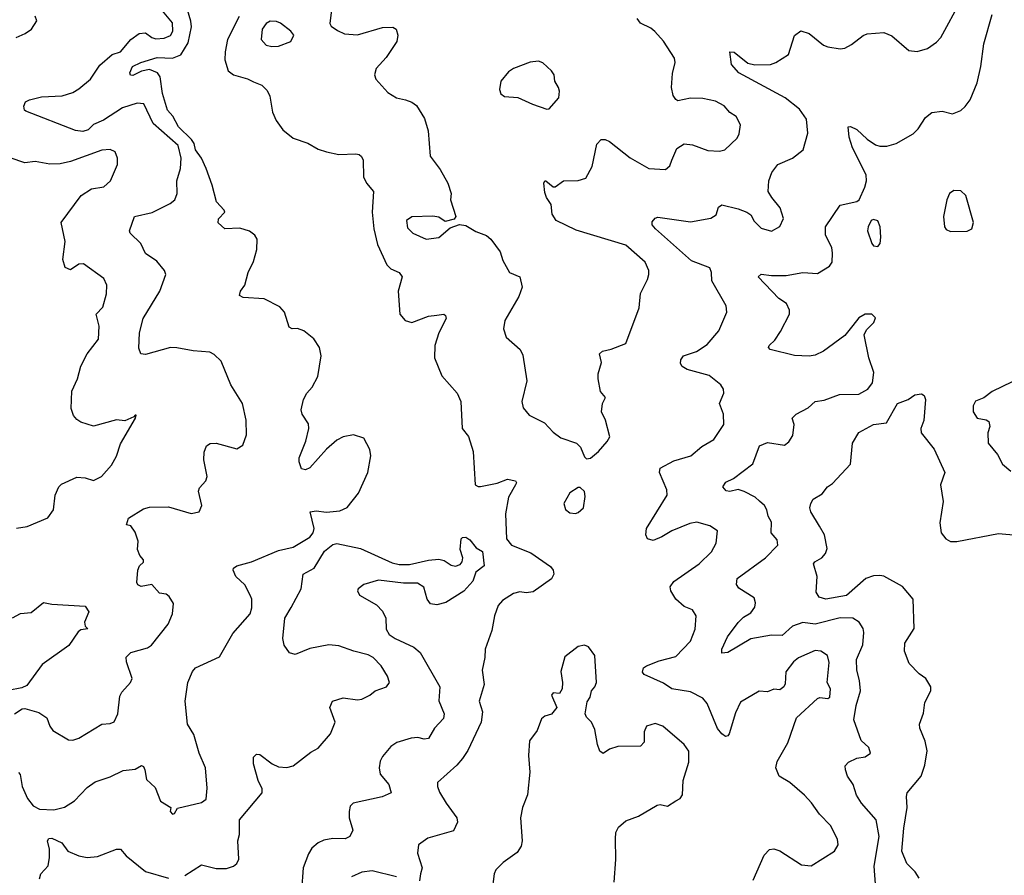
# Model space of a CAD drawing. Extents: x 1839239 to 1929705, y 762242 to 910352.
# Tile 377 of 429: x 1904260 to 1908994, y 869519 to 873630. Entities that reach past the tile are written whole.
import ezdxf

# ---------------------------------------------------------------- set-up
doc = ezdxf.new("R2010")
doc.units = 0

msp = doc.modelspace()

# ---------------------------------------------------------------- linework, layer by layer
at = {"layer": '0CON10XD'}
for points in [[(1904255, 870013.3), (1904262.3, 870002.3), (1904272.8, 869945), (1904298.1, 869888.1), (1904325, 869853.1), (1904355, 869836.2), (1904425, 869832.8), (1904475, 869846.4), (1904523.7, 869876.3), (1904585, 869940.8), (1904622.4, 869967.6), (1904695, 869991.2), (1904757.3, 870022.7), (1904815, 870029.2), (1904845.8, 870045.8), (1904855, 870041.2), (1904862.2, 870025), (1904870.7, 869979.3), (1904910.9, 869940.9), (1904937.5, 869875), (1904986.2, 869845), (1904984.5, 869825), (1904995, 869812.7), (1905005, 869816.2), (1905018.8, 869841.2), (1905135, 869868.8), (1905156.2, 869885), (1905162.2, 869937.8), (1905153.8, 870035), (1905123.8, 870105), (1905097.5, 870195), (1905067.1, 870245), (1905055.8, 870355), (1905068.9, 870445), (1905091.7, 870498.3), (1905106, 870515), (1905221.2, 870568.8), (1905285, 870680), (1905367.5, 870775), (1905376.2, 870803.8), (1905376, 870845), (1905368.8, 870865), (1905342, 870915), (1905300, 870955), (1905286.7, 870985), (1905287.5, 870995), (1905304.2, 871005.8), (1905375, 871024.3), (1905505, 871079.5), (1905575.3, 871094.7), (1905655, 871144.3), (1905671.9, 871165), (1905676.5, 871185), (1905657.5, 871265), (1905685, 871270.8), (1905735, 871264.4), (1905800, 871270), (1905834.4, 871285.6), (1905889.2, 871355), (1905934.3, 871455), (1905947.8, 871535), (1905944.3, 871565), (1905915, 871619.2), (1905865, 871635.8), (1905815, 871625.7), (1905785, 871610), (1905735, 871565.7), (1905655, 871476.2), (1905635, 871466.7), (1905615, 871472.5), (1905603.3, 871505), (1905603.3, 871525), (1905635.8, 871605), (1905650, 871665), (1905648.8, 871688.8), (1905618.8, 871735), (1905614.2, 871755), (1905624.3, 871805), (1905640, 871835), (1905666, 871864), (1905692.9, 871915), (1905709.6, 872015), (1905701.9, 872055), (1905675, 872095.8), (1905625.5, 872135.5), (1905595.8, 872145.8), (1905570, 872145), (1905555, 872153.3), (1905534, 872225), (1905510.9, 872250.9), (1905435, 872288.1), (1905335, 872294.4), (1905316.7, 872305), (1905321.2, 872325), (1905342, 872355), (1905358, 872415), (1905385, 872467.5), (1905400, 872525), (1905401.2, 872575), (1905390, 872595), (1905365, 872614), (1905318.3, 872628.3), (1905245.8, 872625.8), (1905215, 872653.3), (1905216.1, 872673.9), (1905246.7, 872705), (1905243.8, 872715), (1905205.7, 872755), (1905185.6, 872835), (1905156.4, 872915), (1905134.1, 872965), (1905105.3, 873005), (1905098.5, 873035), (1905086.1, 873055), (1905024.1, 873115), (1904995.8, 873165.8), (1904971.1, 873195), (1904946.5, 873275), (1904935.6, 873355), (1904923.5, 873375), (1904885, 873391.1), (1904846.6, 873383.4), (1904805, 873361.4), (1904792.7, 873362.7), (1904790, 873375), (1904802.9, 873405), (1904843.3, 873425), (1904922, 873448), (1904995, 873445.7), (1905035, 873461.1), (1905070.4, 873519.6), (1905085.9, 873595), (1905083.2, 873623.2), (1905058.5, 873705)], [(1904823.3, 870925), (1904828.8, 870985), (1904836.7, 871005), (1904856.1, 871023.9), (1904856.2, 871035), (1904837.5, 871055), (1904826.7, 871085), (1904830, 871125), (1904815, 871167.5), (1904795, 871197.5), (1904773.3, 871203.3), (1904784, 871235), (1904855, 871280), (1904885, 871288.2), (1904975, 871288.9), (1905085, 871258), (1905122.5, 871265), (1905136, 871295), (1905120, 871365), (1905125, 871380), (1905155.5, 871414.5), (1905161.1, 871435), (1905145.8, 871515.8), (1905147.9, 871552.1), (1905157.7, 871582.3), (1905175.8, 871594.2), (1905205.5, 871595.5), (1905305, 871568), (1905333.3, 871585), (1905350, 871635), (1905348.6, 871705), (1905330.8, 871785), (1905275.8, 871875.8), (1905228.8, 871988.8), (1905195, 872021.2), (1905175, 872032), (1905095, 872038.6), (1905015, 872053.5), (1904985, 872054.5), (1904865, 872021.4), (1904843.3, 872025), (1904832.3, 872052.3), (1904835.6, 872125), (1904853.3, 872195), (1904934.4, 872325), (1904962.9, 872405), (1904956.9, 872425), (1904919.5, 872469.5), (1904865, 872506.2), (1904842.9, 872555), (1904791.2, 872605), (1904788.8, 872615), (1904812.9, 872685), (1904897, 872703), (1904983.2, 872746.8), (1905005.6, 872765), (1905017.5, 872795), (1905016.1, 872855), (1905033, 872915), (1905036.7, 872965), (1905021.8, 873025), (1904901.6, 873131.6), (1904857.5, 873225), (1904825, 873229.6), (1904755, 873206.9), (1904662.9, 873147.1), (1904615, 873127.2), (1904588.9, 873101.1), (1904563.3, 873093.3), (1904528.3, 873098.3), (1904290.6, 873190.6), (1904284.2, 873195), (1904280, 873215), (1904288, 873235), (1904306.7, 873245), (1904365, 873260), (1904465, 873264.6), (1904515, 873280.4), (1904545, 873297.2), (1904600, 873345), (1904645, 873412.3), (1904705, 873463.5), (1904745, 873475.4), (1904794.4, 873535), (1904835, 873563.1), (1904865, 873566.7), (1904895, 873544.7), (1904915, 873538.4), (1904955, 873541.1), (1904985, 873554.4), (1904997.1, 873575), (1904994.6, 873615), (1904931.2, 873691.2)], [(1905762.3, 873702.3), (1905751.7, 873611.7), (1905758.3, 873598.3), (1905787.7, 873577.7), (1905822.4, 873562.4), (1905885, 873557.8), (1906005, 873591.9), (1906054, 873594), (1906070, 873585), (1906078, 873555), (1906073.8, 873525), (1906021.7, 873448.3), (1905973.3, 873395), (1905966.7, 873365), (1905972.5, 873345), (1906029.5, 873279.5), (1906072.5, 873255), (1906115, 873245.7), (1906145, 873234.3), (1906167.2, 873217.2), (1906205.6, 873155), (1906224.4, 873095.6), (1906232.9, 872975), (1906280.9, 872910.9), (1906318, 872845), (1906334.2, 872795), (1906331.2, 872765), (1906356.7, 872685), (1906348.8, 872671.2), (1906305, 872660), (1906275, 872680.4), (1906246.6, 872686.6), (1906145, 872682.5), (1906120, 872665), (1906125, 872630), (1906150, 872605), (1906215, 872575.7), (1906275, 872584), (1906329.3, 872630.7), (1906375, 872646.7), (1906405, 872641.2), (1906452.9, 872612.9), (1906505, 872592.9), (1906525.4, 872575), (1906570.9, 872515), (1906582.8, 872472.8), (1906615.7, 872415.7), (1906663.9, 872393.9), (1906675.6, 872345), (1906660.3, 872299.7), (1906592.5, 872185), (1906586, 872145), (1906598.8, 872105), (1906666.7, 872045), (1906678.3, 872018.3), (1906698, 871895), (1906674.3, 871795.7), (1906680, 871765), (1906709.5, 871729.5), (1906783, 871693), (1906825, 871648.8), (1906861.2, 871621.2), (1906937.5, 871595), (1906956.1, 871576.1), (1906975, 871530), (1906985, 871520), (1907005, 871522.5), (1907043.3, 871555), (1907085, 871602.5), (1907096.7, 871625), (1907076.2, 871705), (1907058, 871745), (1907062, 871785), (1907076, 871815), (1907052.7, 871842.7), (1907041.1, 871905), (1907041.1, 871928.9), (1907057.5, 871982.5), (1907047.5, 872025), (1907062.5, 872037.5), (1907103.9, 872046.1), (1907175, 872073.8), (1907238.8, 872245), (1907244.2, 872315), (1907278.7, 872381.3), (1907284.3, 872405), (1907284.2, 872425), (1907266.9, 872465), (1907175, 872547.3), (1906935, 872618.8), (1906838.8, 872665), (1906820.6, 872695), (1906815, 872742.5), (1906793.3, 872775), (1906785, 872800), (1906780, 872845), (1906784.2, 872855.8), (1906790, 872855), (1906825, 872827.5), (1906835, 872826.7), (1906875, 872855.7), (1906945, 872856.9), (1906981.3, 872868.7), (1907012.5, 872925), (1907035, 873031.2), (1907055.7, 873054.3), (1907075, 873054.3), (1907095, 873044.3), (1907195, 872965.8), (1907285, 872914.4), (1907365, 872910), (1907385, 872927.5), (1907395.7, 872954.3), (1907418.7, 873011.3), (1907455, 873032.9), (1907495, 873028.6), (1907569.2, 873000.8), (1907625, 872998), (1907650, 873005), (1907709.7, 873060.3), (1907719.1, 873080.9), (1907725.6, 873125.6), (1907704.2, 873164.2), (1907675, 873183.8), (1907646.8, 873216.8), (1907605, 873239.2), (1907545, 873251.4), (1907485, 873252.2), (1907425, 873240.8), (1907415, 873246), (1907402.2, 873265), (1907393.6, 873305), (1907398.2, 873371.8), (1907410.8, 873425), (1907408.6, 873445), (1907355, 873527.1), (1907313.5, 873573.5), (1907295, 873589.1), (1907245, 873613.5), (1907228.6, 873635)], [(1907725, 870350), (1907700.9, 870299.1), (1907671.7, 870198.3), (1907665, 870188.8), (1907653.6, 870186.4), (1907635, 870198.6), (1907614.3, 870224.3), (1907565, 870344), (1907545, 870370.6), (1907485, 870401.1), (1907395, 870415.4), (1907355, 870442.1), (1907263.1, 870483.1), (1907253.8, 870495), (1907258.8, 870515), (1907273.3, 870525), (1907335, 870550), (1907415, 870570), (1907485, 870644), (1907508.3, 870701.7), (1907512.9, 870765), (1907495, 870794), (1907455, 870810.8), (1907415.4, 870845.4), (1907390.6, 870885), (1907387.8, 870905), (1907405, 870930.6), (1907527.5, 871015), (1907586.5, 871073.5), (1907609.2, 871115), (1907615, 871173.3), (1907578.4, 871198.4), (1907515, 871216.1), (1907481.2, 871208.8), (1907395, 871173.3), (1907348, 871145), (1907305, 871127.8), (1907278.8, 871135), (1907270, 871155), (1907274.4, 871185), (1907372.7, 871345), (1907371.4, 871371.4), (1907335.6, 871455), (1907339.2, 871475), (1907405, 871510.5), (1907486, 871534), (1907540.2, 871579.8), (1907597.3, 871612.7), (1907645.7, 871685), (1907644.2, 871735), (1907624, 871785), (1907646, 871835), (1907644, 871855), (1907631.4, 871875), (1907575, 871920.9), (1907469.1, 871949.1), (1907445, 871963.8), (1907437.7, 871977.7), (1907438, 871995), (1907451.2, 872015), (1907514.6, 872035.4), (1907565, 872070), (1907621.9, 872135), (1907659.2, 872225), (1907657.1, 872255), (1907587.1, 872375), (1907586.2, 872415), (1907577.8, 872437.8), (1907490.6, 872470.6), (1907317.5, 872625), (1907301.2, 872645), (1907300.5, 872659.5), (1907315, 872676.7), (1907328.3, 872681.7), (1907485, 872659.3), (1907583.6, 872676.4), (1907607.9, 872692.1), (1907620.3, 872729.7), (1907635, 872740.8), (1907715, 872721.5), (1907756.2, 872705), (1907775, 872692), (1907791.7, 872661.7), (1907825, 872628), (1907875, 872614.2), (1907914.2, 872635.8), (1907932, 872675), (1907915.9, 872725.9), (1907876.7, 872775), (1907858, 872805), (1907861.9, 872855), (1907876.7, 872895), (1907905, 872934.4), (1907976, 872964), (1908027.5, 873005), (1908048.6, 873085), (1908042.4, 873152.4), (1908009.8, 873199.8), (1907940, 873255), (1907717.3, 873375), (1907682.2, 873415), (1907674.1, 873475.9), (1907695, 873474.2), (1907761.2, 873421.2), (1907795, 873413.3), (1907870, 873415), (1907896, 873424), (1907957, 873463), (1907985, 873553.3), (1908015, 873576.2), (1908055, 873564.3), (1908125, 873506.9), (1908145, 873499.5), (1908205, 873490.6), (1908226.4, 873493.6), (1908259.8, 873510.2), (1908315, 873553.8), (1908335, 873562), (1908415, 873569.2), (1908453, 873553), (1908535, 873481.4), (1908575, 873476.7), (1908625, 873491.9), (1908667.9, 873522.1), (1908688.8, 873545), (1908786.9, 873725)], [(1904243.8, 873545), (1904286.8, 873563.2), (1904317.5, 873585), (1904343.3, 873625), (1904335, 873646.2)], [(1905315.2, 873644.8), (1905259.4, 873535), (1905247.4, 873475), (1905246.9, 873436.9), (1905262, 873385), (1905288.6, 873365), (1905355, 873346.5), (1905385, 873330.7), (1905423.8, 873315), (1905449.7, 873289.7), (1905462.6, 873262.6), (1905475.9, 873185), (1905492.9, 873145), (1905525, 873100.9), (1905575, 873061.2), (1905645, 873037.3), (1905695, 873008.2), (1905735, 872994.4), (1905795, 872982.7), (1905875.6, 872985.6), (1905892.5, 872982.5), (1905903.1, 872973.1), (1905911.4, 872955), (1905912.9, 872875), (1905927.5, 872845), (1905961.2, 872805), (1905954.2, 872705.8), (1905962.6, 872625), (1905979.8, 872549.8), (1906025, 872451.4), (1906045, 872432.2), (1906084.5, 872414.5), (1906099.2, 872395), (1906080, 872325), (1906088.1, 872215), (1906114.1, 872184.1), (1906145, 872175.6), (1906225, 872205.6), (1906265, 872210.8), (1906300, 872215), (1906308, 872208), (1906310, 872195), (1906275.7, 872125), (1906255.6, 872065), (1906254.4, 872005), (1906289.1, 871919.1), (1906364, 871835), (1906381.4, 871795), (1906386.9, 871665), (1906417.9, 871627.9), (1906440, 871555), (1906450, 871395), (1906465, 871386.2), (1906475, 871387.5), (1906555, 871403.3), (1906605, 871422.3), (1906643.5, 871413.5), (1906648.1, 871405), (1906644.5, 871395), (1906610, 871335), (1906595.6, 871255), (1906600, 871135), (1906625, 871105.6), (1906717.9, 871067.9), (1906812.9, 871002.9), (1906824.6, 870985), (1906828.8, 870965), (1906817.4, 870942.6), (1906729.5, 870880.5), (1906695, 870876.7), (1906665, 870881.1), (1906635, 870872.2), (1906581.5, 870838.5), (1906560.8, 870815), (1906542.7, 870765), (1906529.5, 870695), (1906498.1, 870605), (1906497.1, 870565), (1906484.4, 870505), (1906492.5, 870435), (1906469.4, 870355), (1906484.6, 870304.6), (1906479.1, 870255), (1906415, 870118.8), (1906389.8, 870080.2), (1906362.6, 870047.4), (1906268.8, 869965), (1906268.8, 869945), (1906278.8, 869918.8), (1906310, 869865), (1906361.9, 869795), (1906364.5, 869774.5), (1906345, 869733.1), (1906223.1, 869696.9), (1906178, 869665), (1906172.2, 869625), (1906194.6, 869555), (1906187.1, 869525), (1906182.8, 869492.8)], [(1908375.7, 869455), (1908367.3, 869562.7), (1908392.4, 869705), (1908378.2, 869785), (1908307.8, 869865), (1908283.3, 869903.3), (1908266.9, 869955), (1908240, 869995), (1908230.5, 870025), (1908229.2, 870045), (1908245, 870062.5), (1908285, 870081.2), (1908325, 870087.5), (1908350, 870105), (1908342.3, 870132.3), (1908305.8, 870165.8), (1908270, 870265), (1908281.4, 870335), (1908302.2, 870405), (1908297.3, 870455), (1908284, 870505), (1908282.9, 870555), (1908313.3, 870626.7), (1908318.3, 870685), (1908315.2, 870705.2), (1908295.6, 870735.6), (1908265.4, 870754.6), (1908204.4, 870755.6), (1908085, 870725.4), (1908025, 870733.5), (1907975, 870715.4), (1907925, 870670.7), (1907875, 870673.1), (1907775, 870655.3), (1907665, 870590), (1907636.4, 870586.4), (1907636, 870605), (1907663.1, 870665), (1907715, 870734.2), (1907740.7, 870759.3), (1907775, 870780.6), (1907795, 870807.5), (1907797.6, 870827.6), (1907791.5, 870851.5), (1907718, 870898), (1907705.7, 870915.7), (1907710, 870945), (1907845, 871044.5), (1907905.3, 871105), (1907901.4, 871131.4), (1907872.9, 871165), (1907874.3, 871215), (1907858.6, 871245), (1907852.5, 871275), (1907841.1, 871295), (1907817.3, 871317.3), (1907796, 871336), (1907743.7, 871363.7), (1907715, 871372.5), (1907675, 871363.5), (1907655.8, 871365.8), (1907640, 871385), (1907655, 871407.5), (1907691.2, 871425), (1907784.2, 871495.8), (1907816.9, 871583.1), (1907855, 871599.2), (1907937.5, 871585), (1907957.7, 871602.3), (1907977.3, 871632.7), (1907983.1, 871685), (1907974.3, 871715), (1907992.9, 871735), (1908050, 871765), (1908085, 871795.3), (1908127.6, 871802.4), (1908200.7, 871829.3), (1908295, 871830.9), (1908338.1, 871855), (1908360.8, 871885), (1908365.9, 871935), (1908342.6, 872005), (1908320.4, 872115), (1908330.7, 872139.3), (1908367.1, 872175), (1908375, 872196.7), (1908356.2, 872215), (1908325, 872214.5), (1908295, 872197.2), (1908265, 872160), (1908227.4, 872112.6), (1908125, 872036.7), (1908085, 872018.6), (1908055, 872012.9), (1907985, 872015.8), (1907867.5, 872045), (1907860, 872055), (1907863.3, 872065), (1907890.3, 872089.7), (1907918.3, 872131.7), (1907961.4, 872215), (1907961.4, 872235), (1907946, 872266), (1907909.7, 872289.7), (1907810.8, 872395), (1907825, 872406.7), (1907875, 872400.5), (1907945, 872401.5), (1908025.5, 872415.5), (1908095, 872410), (1908153.3, 872445), (1908165.7, 872465), (1908167.9, 872507.9), (1908164, 872535), (1908134.2, 872595), (1908134.2, 872635), (1908205, 872738.8), (1908285, 872756.2), (1908295.7, 872764.3), (1908322.5, 872825), (1908330.5, 872855), (1908328.9, 872885), (1908264.4, 873015), (1908247.1, 873065), (1908242.5, 873115), (1908255, 873116.2), (1908285, 873102), (1908335, 873055.7), (1908375, 873029.4), (1908395, 873022.2), (1908428.3, 873021.7), (1908473.3, 873035), (1908555, 873081.2), (1908578.8, 873105), (1908615, 873160), (1908645, 873183.3), (1908695, 873190), (1908745, 873177.5), (1908785, 873193.3), (1908805, 873213.3), (1908830, 873245), (1908862.6, 873327.4), (1908880.9, 873405), (1908895.3, 873514.7), (1908935.7, 873654.3)], [(1905471.7, 873501.7), (1905505, 873503.1), (1905563.3, 873525), (1905577.5, 873555), (1905563.3, 873575), (1905513.9, 873613.9), (1905495, 873621.8), (1905465, 873623.3), (1905445, 873611.9), (1905425.5, 873585), (1905421.4, 873535), (1905445, 873508), (1905471.7, 873501.7)], [(1906795, 873200), (1906805, 873202.5), (1906852.5, 873255), (1906855.8, 873285.8), (1906851.2, 873305), (1906832.5, 873335), (1906830, 873365), (1906816.7, 873385), (1906775, 873422.5), (1906755, 873430), (1906715, 873426.2), (1906635, 873396), (1906610.3, 873379.7), (1906573.3, 873335), (1906566.7, 873295), (1906574, 873274), (1906591.7, 873261.7), (1906655, 873256.7), (1906725, 873223.8), (1906795, 873200)], [(1904245, 871187.1), (1904295.7, 871194.3), (1904395, 871236), (1904423.1, 871275), (1904431.2, 871345), (1904448.8, 871385), (1904461.3, 871398.7), (1904535, 871432), (1904575, 871428), (1904615, 871415.8), (1904654.4, 871435.6), (1904701.2, 871488.8), (1904725, 871532.5), (1904745, 871592.5), (1904817.5, 871715), (1904820, 871730), (1904815, 871730), (1904808.3, 871721.7), (1904765, 871702.5), (1904725, 871707.5), (1904615, 871676.7), (1904555, 871696.2), (1904535, 871708.8), (1904518.7, 871728.7), (1904507.7, 871762.3), (1904511.5, 871845), (1904537.8, 871905), (1904553.5, 871965), (1904585, 872024), (1904639.5, 872095), (1904642.7, 872157.3), (1904628.1, 872215), (1904660.6, 872249.4), (1904677.5, 872312.5), (1904679.4, 872355), (1904665, 872385.8), (1904567.7, 872457.7), (1904545, 872455.8), (1904505, 872428), (1904478.7, 872438.7), (1904467.5, 872477.5), (1904478.8, 872565), (1904460, 872655), (1904555.6, 872785), (1904605, 872816.7), (1904665, 872826.9), (1904697.5, 872855), (1904730, 872935), (1904730, 872965), (1904720, 872995), (1904695, 873006.2), (1904655, 873002.5), (1904505, 872948.6), (1904455, 872936.9), (1904405, 872935.7), (1904335, 872949.2), (1904285, 872942.9), (1904215, 872965.8)], [(1908735, 872612.6), (1908815, 872614.5), (1908838.1, 872625), (1908845.2, 872654.8), (1908808.7, 872785), (1908785, 872807.1), (1908750.7, 872809.3), (1908730, 872795), (1908716.9, 872765), (1908701.8, 872685), (1908705.9, 872635), (1908715, 872621.6), (1908735, 872612.6)], [(1908385, 872540), (1908396.2, 872555), (1908400, 872585), (1908396.2, 872635), (1908385, 872663.3), (1908365, 872670), (1908353.3, 872665), (1908338.8, 872635), (1908336.2, 872615), (1908356.7, 872555), (1908365, 872543.8), (1908385, 872540)], [(1909030.7, 871889.3), (1908935, 871843.8), (1908895, 871813.3), (1908855, 871796.7), (1908844.2, 871775), (1908844, 871745), (1908863.8, 871715), (1908907.1, 871707.1), (1908919.1, 871699.1), (1908924.2, 871675), (1908914.4, 871645.6), (1908916.9, 871595), (1908960.2, 871540.2), (1908985, 871493.8), (1909025, 871460)], [(1908585, 869504.3), (1908565, 869535.6), (1908525, 869575.8), (1908500.5, 869635), (1908510, 869745), (1908526.9, 869845), (1908523, 869897), (1908527.5, 869915), (1908594.4, 869995), (1908612.4, 870047.6), (1908623.6, 870116.4), (1908612.9, 870162.9), (1908587.1, 870225), (1908585.7, 870245), (1908605, 870297.5), (1908611.7, 870348.3), (1908640, 870405), (1908640, 870425), (1908616.7, 870465), (1908585, 870486.7), (1908537, 870537), (1908514.2, 870595.8), (1908516.1, 870633.9), (1908560, 870705), (1908555.5, 870845), (1908505, 870906.8), (1908415, 870955.4), (1908395, 870959.6), (1908365, 870957.3), (1908327.5, 870945), (1908235, 870863.9), (1908135, 870846), (1908103.9, 870855), (1908089.5, 870879.5), (1908093.9, 870955), (1908076.9, 871015), (1908082.9, 871025), (1908117.1, 871045), (1908134.5, 871065.5), (1908141.7, 871088.3), (1908129.2, 871155), (1908105, 871196.9), (1908063.3, 871265), (1908058.6, 871285), (1908064.2, 871305), (1908075, 871326), (1908117.6, 871352.4), (1908143.2, 871385), (1908168.3, 871401.7), (1908254.5, 871495), (1908264.4, 871595.6), (1908293.6, 871646.4), (1908365, 871684.4), (1908426.9, 871693.1), (1908480.7, 871785), (1908531.4, 871805), (1908562.8, 871827.2), (1908595, 871832.7), (1908608.1, 871825), (1908614.4, 871804.4), (1908606.5, 871703.5), (1908592.5, 871665), (1908593.6, 871645), (1908655.8, 871565.8), (1908708.1, 871455), (1908687.5, 871395), (1908699, 871315), (1908683, 871213), (1908690.8, 871165), (1908711.8, 871135)], [(1906933, 871257), (1906945, 871262.5), (1906970, 871285), (1906978.3, 871338.3), (1906975, 871362.5), (1906955, 871382.5), (1906945, 871382.5), (1906905, 871356.7), (1906876.4, 871305), (1906885, 871276.7), (1906905, 871260), (1906933, 871257)], [(1905055, 869518.2), (1905135, 869569.6), (1905205, 869551.8), (1905255, 869552.2), (1905288, 869562), (1905304.6, 869575.4), (1905313.3, 869596.7), (1905309.3, 869685), (1905317.7, 869715), (1905317.5, 869785), (1905426.4, 869915), (1905425.5, 869935), (1905407.1, 869975), (1905384, 870055), (1905384.2, 870085.8), (1905399.3, 870100.7), (1905415, 870100), (1905473.7, 870053.7), (1905505, 870039.4), (1905545, 870036.4), (1905575, 870045.4), (1905659.9, 870110.1), (1905695, 870129.4), (1905755, 870198.6), (1905777.5, 870255), (1905752, 870325), (1905763.8, 870355), (1905815, 870370.8), (1905885, 870362.5), (1905905, 870365.7), (1905944, 870385), (1905968.8, 870405), (1906023.3, 870425), (1906037.5, 870445), (1906028.1, 870475), (1905998, 870525), (1905959.6, 870565), (1905935, 870578.1), (1905866, 870595), (1905795, 870621.9), (1905746.1, 870626.1), (1905655, 870608.2), (1905585, 870580), (1905557.1, 870587.1), (1905532.1, 870625), (1905526, 870656), (1905535.3, 870755), (1905565.2, 870804.8), (1905612.8, 870895), (1905622.5, 870965), (1905675.2, 870994.8), (1905725, 871076.6), (1905765, 871108.9), (1905785, 871113.2), (1905898.3, 871088.3), (1906050.9, 871020.9), (1906085, 871012.5), (1906135, 871012.9), (1906225, 871033.6), (1906275, 871037.8), (1906301.7, 871031.7), (1906335, 871009.2), (1906355, 871004), (1906377.3, 871012.7), (1906386.7, 871025), (1906390, 871045), (1906377.5, 871085), (1906382.5, 871135), (1906388.3, 871141.7), (1906405, 871143.3), (1906425, 871130), (1906455, 871092.5), (1906486, 871075), (1906493.3, 871005), (1906452.5, 870975), (1906438.3, 870931.7), (1906395, 870884.3), (1906309.7, 870830.3), (1906265, 870818.5), (1906235, 870822.5), (1906218.5, 870845), (1906202.6, 870902.6), (1906172.3, 870922.3), (1906105, 870923.1), (1905985, 870936.7), (1905914.5, 870915.5), (1905886.7, 870895), (1905883.6, 870886.4), (1905893.3, 870865), (1905975, 870818.1), (1906005, 870788.7), (1906020.2, 870755), (1906022, 870702), (1906035.9, 870675.9), (1906065, 870656.2), (1906155, 870615.4), (1906185, 870589.1), (1906280.4, 870425), (1906275, 870357.5), (1906301.2, 870295), (1906297.6, 870272.4), (1906255, 870225.4), (1906225, 870175.4), (1906205, 870172.6), (1906175, 870181.2), (1906141.8, 870178.2), (1906073.1, 870156.9), (1906045, 870136.9), (1906005, 870090), (1905992.9, 870067.1), (1905988.2, 870035), (1905993.9, 870005), (1906034.4, 869955), (1906045.7, 869914.3), (1906002.5, 869895), (1905863.8, 869865), (1905849.7, 869850.3), (1905843.6, 869825), (1905844.5, 869795), (1905861.4, 869735), (1905848, 869705), (1905825, 869694.4), (1905765.8, 869695.8), (1905722.8, 869687.2), (1905695, 869674.3), (1905665, 869648.6), (1905648.3, 869621.7), (1905623.5, 869555), (1905614.7, 869445)], [(1908711.8, 871135), (1908735, 871122.9), (1908765, 871123.4), (1908965, 871161.8), (1909055, 871152.5)], [(1904235, 870294.2), (1904271.7, 870318.3), (1904285, 870320), (1904351.7, 870301.7), (1904391.1, 870275), (1904405.5, 870235.5), (1904420, 870215), (1904495, 870169.2), (1904515, 870168.6), (1904545, 870178.1), (1904654.5, 870245.5), (1904695, 870247.9), (1904715, 870256.5), (1904732.8, 870295), (1904741.1, 870378.9), (1904751.4, 870398.6), (1904793.3, 870445), (1904801.2, 870465), (1904773.1, 870545), (1904772.7, 870567.3), (1904795, 870588.6), (1904875, 870612), (1904893.8, 870625), (1904973.8, 870726.2), (1904995.6, 870775), (1905000, 870825), (1904979.1, 870859.1), (1904965, 870870), (1904932.5, 870875), (1904895, 870916.2), (1904845, 870906.7), (1904827.5, 870915), (1904823.3, 870925)], [(1904225, 870756), (1904265, 870776.9), (1904315, 870781.5), (1904375, 870828.8), (1904415, 870821.2), (1904575, 870812.5), (1904592.5, 870785), (1904571.9, 870735), (1904575.7, 870715.7), (1904587.5, 870702.5), (1904555, 870697.5), (1904542, 870688), (1904497, 870623), (1904368.9, 870531.1), (1904295, 870430), (1904270.5, 870419.5), (1904205, 870406.2)], [(1907118.6, 869485), (1907125.8, 869595), (1907124.1, 869694.1), (1907126.2, 869725), (1907139.5, 869750.5), (1907175, 869781.2), (1907235, 869802.5), (1907325, 869856), (1907338.8, 869858.8), (1907375, 869851.2), (1907414, 869876), (1907435, 869887.5), (1907446, 869905), (1907450, 869975), (1907477.3, 870062.7), (1907477.1, 870115), (1907455, 870148), (1907352, 870235), (1907315, 870248.6), (1907274.4, 870235.6), (1907262.2, 870207.8), (1907262.3, 870157.7), (1907245, 870140), (1907135, 870137.1), (1907095.8, 870124.2), (1907065, 870103.8), (1907048.8, 870115), (1907037.3, 870147.3), (1907025, 870220), (1907009.2, 870255), (1906985, 870278), (1906978.5, 870295), (1906988.1, 870351.9), (1907003.3, 870375), (1907008.8, 870405), (1907026, 870425), (1907032.5, 870445), (1907026, 870575), (1906995, 870616.7), (1906975, 870623.8), (1906945, 870618), (1906881.7, 870568.3), (1906861.7, 870498.3), (1906870, 870445), (1906867.5, 870415), (1906855, 870392.5), (1906825, 870396.2), (1906817.5, 870385), (1906843.3, 870325), (1906817.3, 870292.7), (1906785, 870283.3), (1906769.3, 870270.7), (1906748, 870215), (1906711.9, 870165), (1906706.7, 870095), (1906712.9, 870015), (1906700.8, 869905), (1906677.5, 869845), (1906667.2, 869795), (1906676.4, 869685), (1906671.4, 869658.6), (1906651.9, 869628.1), (1906585, 869580), (1906550, 869545), (1906541.9, 869525), (1906530.3, 869439.7)], [(1907787.1, 869495), (1907838.6, 869615), (1907865, 869642.9), (1907885, 869645.7), (1907915, 869635.7), (1908018.9, 869568.9), (1908065, 869564.5), (1908177.1, 869635), (1908195.7, 869665), (1908192.2, 869692.2), (1908157.6, 869757.6), (1908105, 869812.9), (1908066.2, 869866.2), (1908033.6, 869903.6), (1907962, 869965), (1907910.8, 869995), (1907895.6, 870035), (1907902.5, 870065), (1907953.1, 870155), (1907994.5, 870275.5), (1908095, 870368.6), (1908106.6, 870373.4), (1908145, 870368.4), (1908155.2, 870375), (1908158.8, 870415), (1908141.5, 870445), (1908151.2, 870541.2), (1908143.1, 870575), (1908112, 870595), (1908085, 870598.2), (1908005, 870563.9), (1907979.6, 870545), (1907944.1, 870495.9), (1907940.9, 870439.1), (1907933.8, 870425), (1907915, 870410), (1907885, 870413.1), (1907855, 870400), (1907815, 870403.8), (1907725, 870350)], [(1904355, 869501.2), (1904361.8, 869525), (1904397.1, 869565), (1904403.8, 869605), (1904402.9, 869645), (1904393.8, 869685), (1904400, 869695), (1904415, 869697.8), (1904462.5, 869675), (1904491.2, 869635), (1904545, 869612.1), (1904584.6, 869604.6), (1904635, 869609.6), (1904725, 869644.2), (1904745, 869644), (1904772.3, 869612.3), (1904865, 869537.8), (1904975, 869505.5)], [(1906071.9, 869511.9), (1905955, 869539.5), (1905905, 869534.3), (1905855, 869511.4)]]:
    msp.add_lwpolyline(points, dxfattribs=at)

doc.saveas('drawing.dxf')
